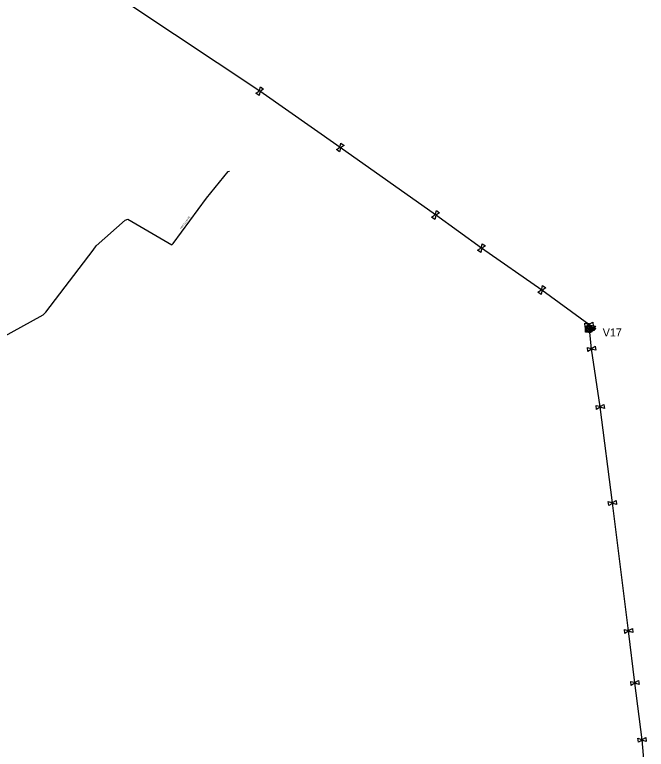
# Model space of a CAD drawing. Extents: x -643544 to -637295, y -1119190 to -1111715.
# Drawn here: x -640428.2 to -640230.9, y -1115922.2 to -1115692.7 of the extents above; entities that cross this region are included whole.
import ezdxf

# ---------------------------------------------------------------- set-up
doc = ezdxf.new("R2010")
doc.units = 0
for name, color, linetype in [('Default', 7, 'Continuous'), ('VP Hydrant', 7, 'Continuous'), ('VP Lomový bod', 7, 'Continuous'), ('VP Popis nerozlišený', 7, 'Continuous'), ('VP Popis přípojky', 7, 'Continuous'), ('VP Přípojka', 7, 'Continuous'), ('VP Řad', 7, 'Continuous'), ('VP Šachta', 7, 'Continuous')]:
    doc.layers.add(name, color=color, linetype=linetype)

msp = doc.modelspace()

# ---------------------------------------------------------------- linework, layer by layer
at = {"layer": 'Default'}
for points in [[(-640351.98, -1115716.7), (-640352, -1115716.65), (-640351.99, -1115716.59), (-640351.98, -1115716.51), (-640351.94, -1115716.44), (-640351.89, -1115716.37), (-640351.81, -1115716.34), (-640351.76, -1115716.31), (-640351.71, -1115716.31)], [(-640351.38, -1115716.54), (-640351.36, -1115716.59), (-640351.37, -1115716.65), (-640351.38, -1115716.73), (-640351.42, -1115716.8), (-640351.47, -1115716.87), (-640351.55, -1115716.9), (-640351.6, -1115716.93), (-640351.65, -1115716.93)], [(-640326.81, -1115734.3), (-640326.83, -1115734.24), (-640326.82, -1115734.19), (-640326.81, -1115734.11), (-640326.76, -1115734.04), (-640326.72, -1115733.97), (-640326.64, -1115733.94), (-640326.59, -1115733.91), (-640326.54, -1115733.91)], [(-640326.2, -1115734.14), (-640326.19, -1115734.19), (-640326.2, -1115734.25), (-640326.21, -1115734.33), (-640326.25, -1115734.4), (-640326.3, -1115734.47), (-640326.38, -1115734.5), (-640326.43, -1115734.53), (-640326.48, -1115734.53)], [(-640297.04, -1115755.34), (-640297.06, -1115755.29), (-640297.05, -1115755.24), (-640297.04, -1115755.15), (-640296.99, -1115755.09), (-640296.94, -1115755.02), (-640296.87, -1115754.98), (-640296.82, -1115754.96), (-640296.77, -1115754.96)], [(-640296.43, -1115755.2), (-640296.42, -1115755.25), (-640296.43, -1115755.3), (-640296.44, -1115755.39), (-640296.49, -1115755.45), (-640296.53, -1115755.52), (-640296.61, -1115755.55), (-640296.66, -1115755.58), (-640296.71, -1115755.58)], [(-640282.71, -1115765.71), (-640282.73, -1115765.66), (-640282.72, -1115765.6), (-640282.71, -1115765.52), (-640282.67, -1115765.45), (-640282.62, -1115765.38), (-640282.54, -1115765.35), (-640282.49, -1115765.32), (-640282.44, -1115765.32)], [(-640282.11, -1115765.55), (-640282.09, -1115765.6), (-640282.1, -1115765.66), (-640282.11, -1115765.74), (-640282.15, -1115765.81), (-640282.2, -1115765.88), (-640282.28, -1115765.91), (-640282.33, -1115765.94), (-640282.38, -1115765.94)], [(-640263.87, -1115778.79), (-640263.89, -1115778.74), (-640263.88, -1115778.68), (-640263.87, -1115778.6), (-640263.82, -1115778.54), (-640263.77, -1115778.47), (-640263.69, -1115778.43), (-640263.65, -1115778.41), (-640263.59, -1115778.41)], [(-640263.26, -1115778.65), (-640263.25, -1115778.7), (-640263.26, -1115778.75), (-640263.27, -1115778.84), (-640263.32, -1115778.9), (-640263.37, -1115778.97), (-640263.44, -1115779), (-640263.49, -1115779.03), (-640263.55, -1115779.03)], [(-640247.65, -1115790.95), (-640247.64, -1115791.31), (-640247.86, -1115791.6), (-640248.12, -1115791.92), (-640248.53, -1115791.97), (-640248.94, -1115792.02), (-640249.27, -1115791.77), (-640249.59, -1115791.51), (-640249.64, -1115791.1), (-640249.69, -1115790.69), (-640249.44, -1115790.36), (-640249.18, -1115790.04), (-640248.77, -1115789.99), (-640248.36, -1115789.94), (-640248.03, -1115790.19), (-640247.74, -1115790.41), (-640247.67, -1115790.77)], [(-640247.84, -1115790.88), (-640247.88, -1115790.54), (-640248.15, -1115790.34), (-640248.41, -1115790.13), (-640248.75, -1115790.17), (-640249.08, -1115790.21), (-640249.29, -1115790.48), (-640249.5, -1115790.74), (-640249.45, -1115791.08), (-640249.41, -1115791.41), (-640249.15, -1115791.62), (-640248.88, -1115791.82), (-640248.55, -1115791.78), (-640248.21, -1115791.74), (-640248.01, -1115791.48), (-640247.8, -1115791.21), (-640247.84, -1115790.88)], [(-640249.09, -1115789.34), (-640249.06, -1115789.29), (-640249.02, -1115789.26), (-640248.95, -1115789.21), (-640248.87, -1115789.2), (-640248.79, -1115789.19), (-640248.71, -1115789.22), (-640248.66, -1115789.24), (-640248.62, -1115789.28)], [(-640248.57, -1115789.68), (-640248.6, -1115789.73), (-640248.64, -1115789.76), (-640248.71, -1115789.81), (-640248.79, -1115789.82), (-640248.87, -1115789.83), (-640248.95, -1115789.8), (-640249, -1115789.78), (-640249.04, -1115789.74)], [(-640246.87, -1115790.18), (-640246.82, -1115790.15), (-640246.79, -1115790.14), (-640246.83, -1115790.13), (-640246.87, -1115790.12)], [(-640248.91, -1115790.8), (-640248.88, -1115790.76), (-640248.83, -1115790.73), (-640248.76, -1115790.68), (-640248.68, -1115790.67), (-640248.6, -1115790.66), (-640248.52, -1115790.7), (-640248.47, -1115790.72), (-640248.43, -1115790.75)], [(-640248.39, -1115791.16), (-640248.42, -1115791.2), (-640248.46, -1115791.23), (-640248.54, -1115791.28), (-640248.62, -1115791.29), (-640248.7, -1115791.3), (-640248.78, -1115791.27), (-640248.83, -1115791.24), (-640248.86, -1115791.21)], [(-640248.26, -1115796.94), (-640248.24, -1115796.9), (-640248.19, -1115796.86), (-640248.13, -1115796.81), (-640248.05, -1115796.8), (-640247.97, -1115796.79), (-640247.88, -1115796.82), (-640247.83, -1115796.84), (-640247.79, -1115796.87)], [(-640247.73, -1115797.28), (-640247.76, -1115797.32), (-640247.81, -1115797.35), (-640247.87, -1115797.41), (-640247.95, -1115797.42), (-640248.04, -1115797.43), (-640248.11, -1115797.4), (-640248.17, -1115797.38), (-640248.2, -1115797.35)], [(-640245.58, -1115815.05), (-640245.55, -1115815), (-640245.51, -1115814.97), (-640245.44, -1115814.92), (-640245.36, -1115814.91), (-640245.28, -1115814.9), (-640245.2, -1115814.93), (-640245.15, -1115814.95), (-640245.11, -1115814.99)], [(-640245.06, -1115815.39), (-640245.09, -1115815.44), (-640245.13, -1115815.47), (-640245.2, -1115815.52), (-640245.28, -1115815.53), (-640245.36, -1115815.54), (-640245.44, -1115815.51), (-640245.49, -1115815.49), (-640245.53, -1115815.45)], [(-640241.77, -1115845.05), (-640241.74, -1115845), (-640241.7, -1115844.97), (-640241.63, -1115844.92), (-640241.55, -1115844.91), (-640241.47, -1115844.9), (-640241.39, -1115844.93), (-640241.34, -1115844.95), (-640241.3, -1115844.99)], [(-640241.25, -1115845.39), (-640241.28, -1115845.44), (-640241.32, -1115845.47), (-640241.39, -1115845.52), (-640241.47, -1115845.53), (-640241.55, -1115845.54), (-640241.63, -1115845.51), (-640241.68, -1115845.49), (-640241.72, -1115845.45)], [(-640236.71, -1115885.02), (-640236.68, -1115884.97), (-640236.64, -1115884.94), (-640236.57, -1115884.89), (-640236.49, -1115884.88), (-640236.41, -1115884.87), (-640236.33, -1115884.9), (-640236.28, -1115884.92), (-640236.24, -1115884.96)], [(-640236.19, -1115885.37), (-640236.22, -1115885.41), (-640236.26, -1115885.44), (-640236.33, -1115885.49), (-640236.41, -1115885.5), (-640236.49, -1115885.51), (-640236.57, -1115885.48), (-640236.62, -1115885.46), (-640236.66, -1115885.42)], [(-640234.74, -1115901.25), (-640234.71, -1115901.2), (-640234.67, -1115901.17), (-640234.6, -1115901.12), (-640234.52, -1115901.11), (-640234.44, -1115901.1), (-640234.36, -1115901.13), (-640234.31, -1115901.15), (-640234.27, -1115901.19)], [(-640234.22, -1115901.59), (-640234.25, -1115901.64), (-640234.29, -1115901.67), (-640234.36, -1115901.72), (-640234.44, -1115901.73), (-640234.52, -1115901.74), (-640234.6, -1115901.71), (-640234.65, -1115901.69), (-640234.69, -1115901.65)], [(-640232.48, -1115919.06), (-640232.45, -1115919.02), (-640232.41, -1115918.98), (-640232.34, -1115918.94), (-640232.26, -1115918.93), (-640232.18, -1115918.92), (-640232.1, -1115918.96), (-640232.05, -1115918.98), (-640232.01, -1115919.02)], [(-640231.97, -1115919.42), (-640232.01, -1115919.47), (-640232.05, -1115919.5), (-640232.12, -1115919.54), (-640232.2, -1115919.55), (-640232.28, -1115919.56), (-640232.36, -1115919.52), (-640232.41, -1115919.5), (-640232.45, -1115919.46)]]:
    msp.add_open_spline(points, degree=3, dxfattribs=at)
at = {"layer": 'VP Hydrant'}
for points in [[(-640247.67, -1115790.77), (-640247.17, -1115790.71), (-640247.2, -1115790.45), (-640246.66, -1115790.74), (-640247.12, -1115791.14), (-640247.15, -1115790.89)], [(-640247.19, -1115789.99), (-640246.75, -1115790.1), (-640246.74, -1115790.16), (-640247.14, -1115790.39), (-640247.15, -1115790.32), (-640247.03, -1115790.26), (-640247.05, -1115790.08), (-640247.19, -1115790.05), (-640247.19, -1115789.99)], [(-640247, -1115790.09), (-640246.99, -1115790.23), (-640246.87, -1115790.18)], [(-640246.87, -1115790.12), (-640247, -1115790.09)], [(-640247.15, -1115790.89), (-640247.65, -1115790.95)]]:
    msp.add_lwpolyline(points, dxfattribs=at)
at = {"layer": 'VP Lomový bod'}
for points in [[(-640351.65, -1115716.93), (-640351.88, -1115718), (-640352.91, -1115717.29), (-640351.98, -1115716.7)], [(-640351.71, -1115716.31), (-640351.48, -1115715.24)], [(-640351.48, -1115715.24), (-640350.45, -1115715.95), (-640351.38, -1115716.54)], [(-640326.54, -1115733.91), (-640326.3, -1115732.84)], [(-640326.3, -1115732.84), (-640325.28, -1115733.56), (-640326.2, -1115734.14)], [(-640326.48, -1115734.53), (-640326.72, -1115735.6), (-640327.74, -1115734.88), (-640326.81, -1115734.3)], [(-640296.77, -1115754.96), (-640296.51, -1115753.89)], [(-640296.51, -1115753.89), (-640295.5, -1115754.62), (-640296.43, -1115755.2)], [(-640296.71, -1115755.58), (-640296.97, -1115756.65), (-640297.98, -1115755.92), (-640297.04, -1115755.34)], [(-640282.44, -1115765.32), (-640282.21, -1115764.25)], [(-640282.21, -1115764.25), (-640281.18, -1115764.96), (-640282.11, -1115765.55)], [(-640282.38, -1115765.94), (-640282.61, -1115767.01), (-640283.64, -1115766.3), (-640282.71, -1115765.71)], [(-640263.55, -1115779.03), (-640263.8, -1115780.1), (-640264.81, -1115779.36), (-640263.87, -1115778.79)], [(-640263.59, -1115778.41), (-640263.34, -1115777.34)], [(-640263.34, -1115777.34), (-640262.33, -1115778.08), (-640263.26, -1115778.65)], [(-640249.04, -1115789.74), (-640250, -1115790.28), (-640250.15, -1115789.04), (-640249.09, -1115789.34)], [(-640248.86, -1115791.21), (-640249.83, -1115791.73), (-640249.96, -1115790.49), (-640248.91, -1115790.8)], [(-640248.62, -1115789.28), (-640247.67, -1115788.74)], [(-640247.67, -1115788.74), (-640247.51, -1115789.98), (-640248.57, -1115789.68)], [(-640248.43, -1115790.75), (-640247.47, -1115790.23)], [(-640247.47, -1115790.23), (-640247.34, -1115791.47), (-640248.39, -1115791.16)], [(-640248.2, -1115797.35), (-640249.15, -1115797.91), (-640249.33, -1115796.67), (-640248.26, -1115796.94)], [(-640247.79, -1115796.87), (-640246.86, -1115796.31)], [(-640246.86, -1115796.31), (-640246.67, -1115797.54), (-640247.73, -1115797.28)], [(-640245.53, -1115815.45), (-640246.48, -1115816), (-640246.64, -1115814.76), (-640245.58, -1115815.05)], [(-640245.11, -1115814.99), (-640244.16, -1115814.44)], [(-640244.16, -1115814.44), (-640244, -1115815.68), (-640245.06, -1115815.39)], [(-640241.72, -1115845.45), (-640242.67, -1115846), (-640242.83, -1115844.76), (-640241.77, -1115845.05)], [(-640241.3, -1115844.99), (-640240.35, -1115844.44)], [(-640240.35, -1115844.44), (-640240.19, -1115845.68), (-640241.25, -1115845.39)], [(-640236.66, -1115885.42), (-640237.62, -1115885.96), (-640237.77, -1115884.72), (-640236.71, -1115885.02)], [(-640236.24, -1115884.96), (-640235.28, -1115884.42)], [(-640235.28, -1115884.42), (-640235.13, -1115885.66), (-640236.19, -1115885.37)], [(-640234.27, -1115901.19), (-640233.32, -1115900.64)], [(-640233.32, -1115900.64), (-640233.16, -1115901.88), (-640234.22, -1115901.59)], [(-640234.69, -1115901.65), (-640235.64, -1115902.2), (-640235.8, -1115900.96), (-640234.74, -1115901.25)], [(-640232.45, -1115919.46), (-640233.42, -1115919.97), (-640233.53, -1115918.73), (-640232.48, -1115919.06)], [(-640232.01, -1115919.02), (-640231.04, -1115918.51)], [(-640231.04, -1115918.51), (-640230.93, -1115919.75), (-640231.97, -1115919.42)]]:
    msp.add_lwpolyline(points, dxfattribs=at)
at = {"layer": 'VP Přípojka'}
msp.add_lwpolyline([(-640456.35, -1115806.83), (-640419.36, -1115786.49), (-640418.49, -1115785.62), (-640403.75, -1115766.26), (-640402.8, -1115764.96), (-640393.73, -1115756.92), (-640392.9, -1115756.56), (-640379.1, -1115764.59), (-640378.71, -1115764.24), (-640368.27, -1115750.01), (-640361.58, -1115741.74), (-640361.1, -1115741.61)], dxfattribs=at)
at = {"layer": 'VP Řad'}
msp.add_lwpolyline([(-640231.59, -1115926.43), (-640232.23, -1115919.24), (-640234.48, -1115901.42), (-640236.45, -1115885.19), (-640241.51, -1115845.22), (-640245.32, -1115815.22), (-640248, -1115797.11), (-640248.65, -1115790.98), (-640248.83, -1115789.51), (-640263.57, -1115778.72), (-640282.41, -1115765.63), (-640296.74, -1115755.27), (-640326.51, -1115734.22), (-640351.68, -1115716.62), (-640391.57, -1115690.05)], dxfattribs=at)
at = {"layer": 'VP Šachta'}
for points in [[(-640248.23, -1115791.87), (-640249.97, -1115791.87), (-640249.97, -1115790.17), (-640248.23, -1115790.17), (-640248.23, -1115791.87)], [(-640248.38, -1115790.32), (-640249.83, -1115790.32), (-640249.83, -1115791.72), (-640248.38, -1115791.72), (-640248.38, -1115790.32)]]:
    msp.add_lwpolyline(points, dxfattribs=at)

# ---------------------------------------------------------------- texts
at = {"layer": 'VP Popis nerozlišený'}
msp.add_text('V17', height=2.5, dxfattribs=at).set_placement((-640244.54, -1115793.24))
at = {"layer": 'VP Popis přípojky'}
msp.add_text('PRIP DN 63 PE', height=0.5, rotation=53.734, dxfattribs=at).set_placement((-640376.2, -1115759.79))

doc.saveas('drawing.dxf')
